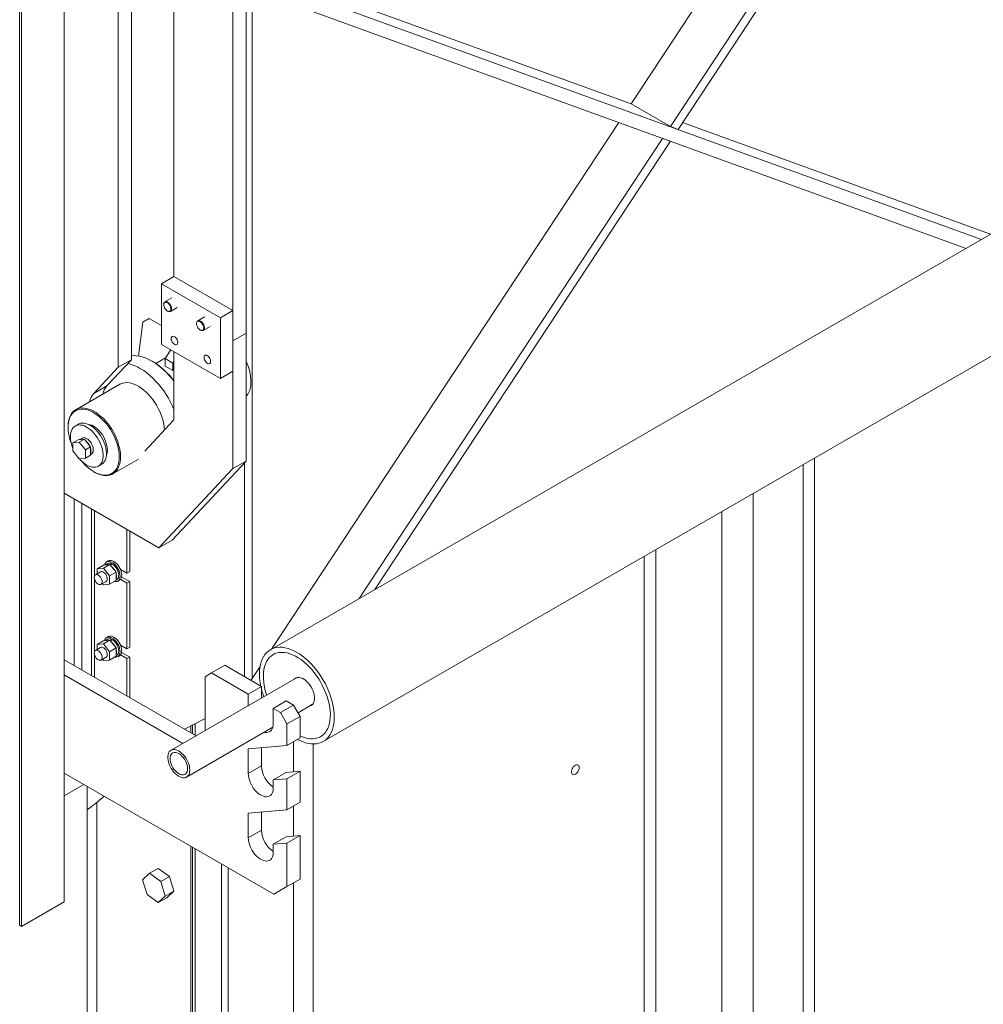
# Model space of a CAD drawing. Header units: millimetres. Extents: x 525 to 29324, y 175 to 20618.
# Tile 443 of 588: x 24625 to 25665, y 10736 to 11799. Entities that reach past the tile are written whole.
import ezdxf

# ---------------------------------------------------------------- set-up
doc = ezdxf.new("R2010")
doc.units = ezdxf.units.MM
doc.linetypes.add('SLD-Continua', pattern=[0])

msp = doc.modelspace()

# ---------------------------------------------------------------- linework, layer by layer
at = {"color": 7, "linetype": 'SLD-Continua', "lineweight": 18, "ltscale": 35}
for p, q in [((24625.2, 10821.2), (24625.2, 13493.2)), ((24627.2, 10820), (24627.2, 13492.1)), ((24673.2, 10846.5), (24673.2, 13465.5)), ((24731.5, 12365.3), (24731.5, 11423.4)), ((24745.7, 12357.1), (24745.7, 11431.6)), ((24855.3, 11451.9), (24855.3, 12350.2)), ((24869.4, 11460.1), (24869.4, 12358.4)), ((24791.6, 12330.6), (24791.6, 11521.3)), ((25284.8, 11707.7), (25698.7, 12335.4)), ((25327.3, 11683.2), (25727.4, 12290.1)), ((25335.7, 11680.1), (25734.1, 12284.4)), ((25284.8, 11707.7), (24871, 11857.7)), ((24876.1, 11837.5), (24876.1, 11087.8)), ((24876.1, 11837.5), (24876.1, 11087.8)), ((25663, 11561.5), (24927.1, 11828.2)), ((25646.2, 11551.8), (24920.4, 11814.9)), ((25327.3, 11683.2), (25284.8, 11707.7)), ((25878.5, 11685.9), (24895.7, 11118.6)), ((24897, 11119.4), (25271.6, 11687.6)), ((25335.7, 11680.1), (25327.3, 11683.2)), ((25672.7, 11567.1), (25340.5, 11687.5)), ((24991.5, 11173.9), (25318.9, 11670.4)), ((25327.3, 11667.4), (25318.9, 11670.4)), ((25008.3, 11183.6), (25327.3, 11667.4)), ((24952.8, 11019.6), (25935.7, 11586.9)), ((24778.2, 11513.5), (24791.6, 11521.3)), ((24855.3, 11484.6), (24791.6, 11521.3)), ((24778.2, 11513.5), (24778.2, 11448.2)), ((24841.8, 11476.8), (24778.2, 11513.5)), ((24789.3, 11498.3), (24781.9, 11494.1)), ((24780.7, 11491.3), (24780.7, 11490.9)), ((24787.9, 11483.7), (24795.3, 11487.9)), ((24784.6, 11484.2), (24784.9, 11484)), ((24824.7, 11477.9), (24817.3, 11473.7)), ((24841.8, 11476.8), (24855.3, 11484.6)), ((24841.8, 11411.5), (24841.8, 11476.8)), ((24855.3, 11419.3), (24855.3, 11484.6)), ((24753.5, 11435.6), (24758.1, 11472)), ((24758.1, 11472), (24765.1, 11476.1)), ((24765.1, 11476.1), (24778.2, 11468.6)), ((24816, 11470.9), (24816, 11470.5)), ((24823.3, 11463.3), (24830.7, 11467.5)), ((24819.9, 11463.8), (24820.3, 11463.6)), ((24855.3, 11451.9), (24869.4, 11460.1)), ((24869.4, 11460.1), (24855.3, 11451.9)), ((24869.4, 11460.1), (24869.4, 11322.2)), ((24778.2, 11448.2), (24841.8, 11411.5)), ((24855.3, 11451.9), (24855.3, 11314.1)), ((24782.1, 11432.9), (24788.2, 11442.4)), ((24791.6, 11366.9), (24791.6, 11440.4)), ((24745.7, 11431.6), (24719.3, 11403.3)), ((24745.7, 11431.6), (24731.5, 11423.4)), ((24768.7, 11429.6), (24768, 11430)), ((24782.5, 11433.6), (24772, 11427.5)), ((24782.1, 11432.9), (24790.6, 11428)), ((24782.1, 11424.7), (24782.1, 11432.9)), ((24782.1, 11424.7), (24790.6, 11419.8)), ((24790.6, 11428), (24791.6, 11429.7)), ((24790.6, 11419.8), (24790.6, 11428)), ((24731.5, 11423.4), (24705.2, 11395.1)), ((24791.6, 11420.4), (24790.6, 11419.8)), ((24841.8, 11411.5), (24855.3, 11419.3)), ((24733.1, 11405.1), (24685.7, 11377.7)), ((24719.3, 11403.3), (24705.2, 11395.1)), ((24688.6, 11362.1), (24685.1, 11360)), ((24760.1, 11333), (24791.6, 11366.9)), ((24677.4, 11359.4), (24677.4, 11358.6)), ((24688.4, 11345.3), (24682.7, 11342)), ((24689.5, 11342.6), (24682.7, 11342)), ((24682.7, 11342), (24682.7, 11333.1)), ((24695.1, 11345.9), (24688.4, 11345.3)), ((24695.1, 11345.9), (24689.5, 11342.6)), ((24696.2, 11334.3), (24689.5, 11342.6)), ((24692.6, 11347), (24690.1, 11345.6)), ((24701.8, 11337.6), (24695.1, 11345.9)), ((24682.7, 11333.1), (24689.5, 11324.7)), ((24701.8, 11337.6), (24696.2, 11334.3)), ((24696.2, 11325.3), (24696.2, 11334.3)), ((24701.8, 11328.6), (24696.2, 11325.3)), ((24701.8, 11328.6), (24701.8, 11337.6)), ((24701.8, 11329.3), (24702.6, 11329.7)), ((24689.5, 11324.7), (24696.2, 11325.3)), ((24710.1, 11316.7), (24713.6, 11318.8)), ((24725.7, 11308.4), (24753.3, 11324.3)), ((24869.4, 11322.2), (24789.6, 11236.7)), ((24869.4, 11322.2), (24855.3, 11314.1)), ((24867.7, 11320.3), (24867.7, 11089.5)), ((25470.5, 10443), (25470.5, 11318.4)), ((25470.5, 10443), (25470.5, 11318.4)), ((25470.5, 10443), (25470.5, 11318.4)), ((25470.5, 10443), (25470.5, 11318.4)), ((25470.5, 10443), (25470.5, 11318.4)), ((25470.5, 10443), (25470.5, 11318.4)), ((25470.5, 10443), (25470.5, 11318.4)), ((25470.5, 10443), (25470.5, 11318.4)), ((25470.5, 10443), (25470.5, 11318.4)), ((25470.5, 10443), (25470.5, 11318.4)), ((25482.8, 10435.9), (25482.8, 11325.5)), ((25482.8, 10435.9), (25482.8, 11325.5)), ((25482.8, 10435.9), (25482.8, 11325.5)), ((25482.8, 10435.9), (25482.8, 11325.5)), ((25482.8, 10435.9), (25482.8, 11325.5)), ((25482.8, 10435.9), (25482.8, 11325.5)), ((25482.8, 10435.9), (25482.8, 11325.5)), ((25482.8, 10435.9), (25482.8, 11325.5)), ((25482.8, 10435.9), (25482.8, 11325.5)), ((25482.8, 10435.9), (25482.8, 11325.5)), ((24705, 11310.8), (24705.7, 11310.4)), ((24855.3, 11314.1), (24775.5, 11228.5)), ((24775.5, 11228.5), (24673.2, 11287.5)), ((25416.7, 10576), (25416.7, 11287.4)), ((25416.7, 10576), (25416.7, 11287.4)), ((25416.7, 10576), (25416.7, 11287.4)), ((25416.7, 10576), (25416.7, 11287.4)), ((25416.7, 10576), (25416.7, 11287.4)), ((25416.7, 10576), (25416.7, 11287.4)), ((25416.7, 10576), (25416.7, 11287.4)), ((25416.7, 10576), (25416.7, 11287.4)), ((25416.7, 10576), (25416.7, 11287.4)), ((25416.7, 10576), (25416.7, 11287.4)), ((24684, 11101.6), (24684, 11281.3)), ((24692.1, 11097), (24692.1, 11276.6)), ((24702.8, 11090.7), (24702.8, 11270.4)), ((24705.8, 11197.5), (24705.8, 11268.7)), ((25382.8, 10576), (25382.8, 11267.8)), ((25382.8, 10576), (25382.8, 11267.8)), ((25382.8, 10576), (25382.8, 11267.8)), ((25382.8, 10576), (25382.8, 11267.8)), ((25382.8, 10576), (25382.8, 11267.8)), ((25382.8, 10576), (25382.8, 11267.8)), ((25382.8, 10576), (25382.8, 11267.8)), ((25382.8, 10576), (25382.8, 11267.8)), ((25382.8, 10576), (25382.8, 11267.8)), ((25382.8, 10576), (25382.8, 11267.8)), ((24740.9, 11201.2), (24740.9, 11248.4)), ((24743.9, 11202.9), (24743.9, 11246.7)), ((24789.6, 11236.7), (24775.5, 11228.5)), ((25311.4, 10534.8), (25311.4, 11226.6)), ((25311.4, 10534.8), (25311.4, 11226.6)), ((25311.4, 10534.8), (25311.4, 11226.6)), ((25311.4, 10534.8), (25311.4, 11226.6)), ((25311.4, 10534.8), (25311.4, 11226.6)), ((25311.4, 10534.8), (25311.4, 11226.6)), ((25311.4, 10534.8), (25311.4, 11226.6)), ((25311.4, 10534.8), (25311.4, 11226.6)), ((25311.4, 10534.8), (25311.4, 11226.6)), ((25311.4, 10534.8), (25311.4, 11226.6)), ((24720, 11211.7), (24717.6, 11210.3)), ((24720.8, 11214.5), (24719, 11213.5)), ((24722.9, 11210.2), (24724.8, 11211.4)), ((24724.8, 11210.9), (24724.8, 11211.4)), ((25299, 10542), (25299, 11219.4)), ((25299, 10542), (25299, 11219.4)), ((25299, 10542), (25299, 11219.4)), ((25299, 10542), (25299, 11219.4)), ((25299, 10542), (25299, 11219.4)), ((25299, 10542), (25299, 11219.4)), ((25299, 10542), (25299, 11219.4)), ((25299, 10542), (25299, 11219.4)), ((25299, 10542), (25299, 11219.4)), ((25299, 10542), (25299, 11219.4)), ((24712.5, 11202.8), (24707, 11199.6)), ((24708.8, 11205.9), (24715.8, 11210)), ((24715.5, 11206.5), (24708.8, 11205.9)), ((24708.8, 11205.9), (24708.8, 11200.6)), ((24715.5, 11206.5), (24722.6, 11210.6)), ((24722.2, 11198.2), (24715.5, 11206.5)), ((24722.6, 11210.6), (24715.8, 11210)), ((24722.2, 11198.2), (24729.3, 11202.2)), ((24729.3, 11202.2), (24722.6, 11210.6)), ((24723.1, 11209.9), (24725.2, 11211.1)), ((24729.3, 11193.3), (24729.3, 11202.2)), ((24733.9, 11205.3), (24740.9, 11201.2)), ((24734.2, 11204.6), (24734.1, 11205.2)), ((24740.9, 11201.2), (24743.9, 11202.9)), ((24705.8, 11115.9), (24705.8, 11196)), ((24713, 11189.2), (24718.5, 11192.4)), ((24714.4, 11190), (24715.5, 11188.6)), ((24722.2, 11189.2), (24722.2, 11198.2)), ((24722.2, 11189.2), (24729.3, 11193.3)), ((24729.3, 11194), (24730, 11194.4)), ((24731, 11192.7), (24732.8, 11193.7)), ((24740.9, 11190.6), (24733.9, 11194.7)), ((24743.9, 11192.3), (24735.1, 11197.4)), ((24740.9, 11190.6), (24743.9, 11192.3)), ((24740.9, 11119.6), (24740.9, 11190.6)), ((24743.9, 11121.3), (24743.9, 11192.3)), ((24715.5, 11188.6), (24722.2, 11189.2)), ((24708.8, 11124.3), (24715.8, 11128.3)), ((24715.5, 11124.9), (24722.6, 11128.9)), ((24722.6, 11128.9), (24715.8, 11128.3)), ((24720, 11130.1), (24717.6, 11128.6)), ((24720.8, 11132.8), (24719, 11131.8)), ((24729.3, 11120.6), (24722.6, 11128.9)), ((24722.9, 11128.6), (24724.8, 11129.7)), ((24723.1, 11128.2), (24725.2, 11129.4)), ((24724.8, 11129.2), (24724.8, 11129.7)), ((24712.5, 11121.1), (24707, 11117.9)), ((24715.5, 11124.9), (24708.8, 11124.3)), ((24708.8, 11124.3), (24708.8, 11118.9)), ((24722.2, 11116.5), (24715.5, 11124.9)), ((24722.2, 11116.5), (24729.3, 11120.6)), ((24722.2, 11107.5), (24722.2, 11116.5)), ((24729.3, 11111.6), (24729.3, 11120.6)), ((24733.9, 11123.6), (24740.9, 11119.6)), ((24734.2, 11122.9), (24734.1, 11123.5)), ((24743.9, 11110.7), (24735.1, 11115.7)), ((24740.9, 11119.6), (24743.9, 11121.3)), ((24673.2, 11107.8), (24815.6, 11025.7)), ((24705.8, 11089), (24705.8, 11114.4)), ((24713, 11107.5), (24718.5, 11110.7)), ((24714.4, 11108.3), (24715.5, 11106.9)), ((24715.5, 11106.9), (24722.2, 11107.5)), ((24722.2, 11107.5), (24729.3, 11111.6)), ((24729.3, 11112.3), (24730, 11112.7)), ((24731, 11111), (24732.8, 11112)), ((24740.9, 11109), (24733.9, 11113)), ((24740.9, 11109), (24743.9, 11110.7)), ((24740.9, 11068.7), (24740.9, 11109)), ((24743.9, 11067), (24743.9, 11110.7)), ((24846.4, 11101.8), (24832.3, 11093.6)), ((24846.4, 11101.8), (24886, 11078.9)), ((24874.6, 11085.5), (24884.5, 11100.4)), ((24673.2, 11091.5), (24801.4, 11017.5)), ((24924.5, 11088.6), (24788.6, 11010.1)), ((24825.2, 11089.5), (24832.3, 11093.6)), ((24825.2, 11031.3), (24825.2, 11089.5)), ((24832.3, 11093.6), (24871.9, 11070.8)), ((24886, 11078.9), (24871.9, 11070.8)), ((24886, 11078.9), (24886, 11066.3)), ((24871.9, 11070.8), (24871.9, 11058.2)), ((24912.9, 11063.4), (24898.8, 11055.2)), ((24912.9, 11063.4), (24920.7, 11058.9)), ((24898.8, 11038.9), (24898.8, 11055.2)), ((24898.8, 11055.2), (24906.5, 11050.8)), ((24920.7, 11058.9), (24906.5, 11050.8)), ((24920.7, 11058.9), (24927.8, 11046.7)), ((24925.5, 11050.6), (24941.2, 11059.7)), ((24825.2, 11044.5), (24803.1, 11032.8)), ((24906.5, 11050.8), (24913.6, 11038.5)), ((24927.8, 11046.7), (24913.6, 11038.5)), ((24927.8, 11046.7), (24927.8, 11023.5)), ((24805.3, 10981.2), (24898.3, 11034.9)), ((24809.8, 11036.4), (24809.8, 11029)), ((24809.8, 11036.4), (24809.8, 11029)), ((24809.8, 11036.4), (24809.8, 11029)), ((24809.8, 11036.4), (24809.8, 11029)), ((24809.8, 11036.4), (24809.8, 11029)), ((24809.8, 11036.4), (24809.8, 11029)), ((24809.8, 11036.4), (24809.8, 11029)), ((24811.8, 11027.8), (24811.8, 11037.5)), ((24811.8, 11027.8), (24811.8, 11037.5)), ((24811.8, 11027.8), (24811.8, 11037.5)), ((24811.8, 11027.8), (24811.8, 11037.5)), ((24811.8, 11027.8), (24811.8, 11037.5)), ((24811.8, 11027.8), (24811.8, 11037.5)), ((24811.8, 11027.8), (24811.8, 11037.5)), ((24814.6, 11026.2), (24814.6, 11038.9)), ((24814.6, 11026.2), (24814.6, 11038.9)), ((24814.6, 11026.2), (24814.6, 11038.9)), ((24814.6, 11026.2), (24814.6, 11038.9)), ((24814.6, 11026.2), (24814.6, 11038.9)), ((24814.6, 11026.2), (24814.6, 11038.9)), ((24814.6, 11026.2), (24814.6, 11038.9)), ((24913.6, 11038.5), (24913.6, 11015.3)), ((24927.8, 11023.5), (24913.6, 11015.3)), ((24913.6, 11015.3), (24871.9, 11011.6)), ((24871.9, 11011.6), (24871.9, 10985)), ((24886, 11012.8), (24886, 10993.2)), ((24920.7, 11019.4), (24920.7, 10986.9)), ((24920.7, 11019.4), (24920.7, 10986.9)), ((24920.7, 11019.4), (24920.7, 10986.9)), ((24941.9, 10123.7), (24941.9, 11016.9)), ((24941.9, 10123.7), (24941.9, 11016.9)), ((24941.9, 10123.7), (24941.9, 11016.9)), ((24941.9, 10123.7), (24941.9, 11016.9)), ((24941.9, 10123.7), (24941.9, 11016.9)), ((24941.9, 10123.7), (24941.9, 11016.9)), ((24941.9, 10123.7), (24941.9, 11016.9)), ((24941.9, 10123.7), (24941.9, 11016.9)), ((24941.9, 10123.7), (24941.9, 11016.9)), ((24941.9, 10123.7), (24941.9, 11016.9)), ((24886, 10993.2), (24871.9, 10985)), ((24899.5, 10854.8), (24673.2, 10985.4)), ((24912.9, 10986.2), (24898.8, 10978.1)), ((24898.8, 10978.1), (24913.6, 10979.4)), ((24898.8, 10969.5), (24898.8, 10978.1)), ((24912.9, 10986.2), (24927.8, 10987.5)), ((24927.8, 10987.5), (24913.6, 10979.4)), ((24913.6, 10979.4), (24913.6, 10945.9)), ((24927.8, 10987.5), (24927.8, 10954.1)), ((24673.2, 10960.8), (24694.5, 10973.1)), ((24673.2, 10960.8), (24694.5, 10973.1)), ((24673.2, 10960.8), (24694.5, 10973.1)), ((24697.9, 9982.9), (24697.9, 10971.1)), ((24697.9, 9982.9), (24697.9, 10971.1)), ((24697.9, 9982.9), (24697.9, 10971.1)), ((24697.9, 9982.9), (24697.9, 10971.1)), ((24697.9, 9982.9), (24697.9, 10971.1)), ((24697.9, 9982.9), (24697.9, 10971.1)), ((24697.9, 9982.9), (24697.9, 10971.1)), ((24708.4, 10953.9), (24716.2, 10960.5)), ((24708.4, 10953.9), (24716.2, 10960.5)), ((24708.4, 10953.9), (24716.2, 10960.5)), ((24708.4, 10953.9), (24716.2, 10960.5)), ((24708.4, 10953.9), (24716.2, 10960.5)), ((24708.4, 10953.9), (24716.2, 10960.5)), ((24708.4, 10953.9), (24716.2, 10960.5)), ((24708.4, 10176.8), (24708.4, 10953.9)), ((24708.4, 10176.8), (24708.4, 10953.9)), ((24708.4, 10176.8), (24708.4, 10953.9)), ((24708.4, 10176.8), (24708.4, 10953.9)), ((24708.4, 10176.8), (24708.4, 10953.9)), ((24708.4, 10176.8), (24708.4, 10953.9)), ((24708.4, 10176.8), (24708.4, 10953.9)), ((24913.6, 10945.9), (24871.9, 10942.2)), ((24927.8, 10954.1), (24913.6, 10945.9)), ((24920.7, 10950), (24920.7, 10917.5)), ((24920.7, 10950), (24920.7, 10917.5)), ((24920.7, 10950), (24920.7, 10917.5)), ((24871.9, 10942.2), (24871.9, 10915.6)), ((24886, 10943.4), (24886, 10923.8)), ((24886, 10923.8), (24871.9, 10915.6)), ((24912.9, 10916.8), (24898.8, 10908.6)), ((24912.9, 10916.8), (24927.8, 10918.1)), ((24927.8, 10918.1), (24913.6, 10910)), ((24927.8, 10918.1), (24927.8, 10871.1)), ((24809.8, 10906.5), (24809.8, 10054.7)), ((24809.8, 10906.5), (24809.8, 10054.7)), ((24809.8, 10906.5), (24809.8, 10054.7)), ((24809.8, 10906.5), (24809.8, 10054.7)), ((24809.8, 10906.5), (24809.8, 10054.7)), ((24809.8, 10906.5), (24809.8, 10054.7)), ((24809.8, 10906.5), (24809.8, 10054.7)), ((24811.8, 10051.8), (24811.8, 10905.3)), ((24811.8, 10051.8), (24811.8, 10905.3)), ((24811.8, 10051.8), (24811.8, 10905.3)), ((24811.8, 10051.8), (24811.8, 10905.3)), ((24811.8, 10051.8), (24811.8, 10905.3)), ((24811.8, 10051.8), (24811.8, 10905.3)), ((24811.8, 10051.8), (24811.8, 10905.3)), ((24814.6, 10050.2), (24814.6, 10903.7)), ((24814.6, 10050.2), (24814.6, 10903.7)), ((24814.6, 10050.2), (24814.6, 10903.7)), ((24814.6, 10050.2), (24814.6, 10903.7)), ((24814.6, 10050.2), (24814.6, 10903.7)), ((24814.6, 10050.2), (24814.6, 10903.7)), ((24814.6, 10050.2), (24814.6, 10903.7)), ((24898.8, 10908.6), (24913.6, 10910)), ((24898.8, 10900.1), (24898.8, 10908.6)), ((24913.6, 10910), (24913.6, 10862.9)), ((24774.6, 10882.6), (24765.4, 10877.3)), ((24774.6, 10882.6), (24765.4, 10877.3)), ((24774.6, 10882.6), (24765.4, 10877.3)), ((24786.7, 10873.7), (24774.6, 10882.6)), ((24786.7, 10873.7), (24774.6, 10882.6)), ((24786.7, 10873.7), (24774.6, 10882.6)), ((24842.9, 10887.4), (24842.9, 10099.2)), ((24842.9, 10887.4), (24842.9, 10099.2)), ((24842.9, 10887.4), (24842.9, 10099.2)), ((24850, 10883.3), (24850, 10095.1)), ((24850, 10883.3), (24850, 10095.1)), ((24850, 10883.3), (24850, 10095.1)), ((24765.4, 10877.3), (24757.9, 10870.3)), ((24765.4, 10877.3), (24757.9, 10870.3)), ((24765.4, 10877.3), (24757.9, 10870.3)), ((24777.5, 10868.4), (24765.4, 10877.3)), ((24777.5, 10868.4), (24765.4, 10877.3)), ((24777.5, 10868.4), (24765.4, 10877.3)), ((24786.7, 10873.7), (24777.5, 10868.4)), ((24786.7, 10873.7), (24777.5, 10868.4)), ((24786.7, 10873.7), (24777.5, 10868.4)), ((24791.4, 10857.9), (24786.7, 10873.7)), ((24791.4, 10857.9), (24786.7, 10873.7)), ((24791.4, 10857.9), (24786.7, 10873.7)), ((24927.8, 10871.1), (24913.6, 10862.9)), ((24927.8, 10871.1), (24913.6, 10862.9)), ((24757.9, 10870.3), (24762.6, 10854.6)), ((24757.9, 10870.3), (24762.6, 10854.6)), ((24757.9, 10870.3), (24762.6, 10854.6)), ((24782.2, 10852.6), (24777.5, 10868.4)), ((24782.2, 10852.6), (24777.5, 10868.4)), ((24782.2, 10852.6), (24777.5, 10868.4)), ((24913.6, 10862.9), (24899.5, 10854.8)), ((24913.6, 10862.9), (24899.5, 10854.8)), ((24920.7, 10867), (24920.7, 10135.9)), ((24920.7, 10867), (24920.7, 10135.9)), ((24920.7, 10867), (24920.7, 10135.9)), ((24762.6, 10854.6), (24774.7, 10845.7)), ((24762.6, 10854.6), (24774.7, 10845.7)), ((24762.6, 10854.6), (24774.7, 10845.7)), ((24774.7, 10845.7), (24782.2, 10852.6)), ((24774.7, 10845.7), (24782.2, 10852.6)), ((24774.7, 10845.7), (24782.2, 10852.6)), ((24783.9, 10851), (24774.7, 10845.7)), ((24783.9, 10851), (24774.7, 10845.7)), ((24783.9, 10851), (24774.7, 10845.7)), ((24791.4, 10857.9), (24782.2, 10852.6)), ((24791.4, 10857.9), (24782.2, 10852.6)), ((24791.4, 10857.9), (24782.2, 10852.6)), ((24783.9, 10851), (24791.4, 10857.9)), ((24783.9, 10851), (24791.4, 10857.9)), ((24783.9, 10851), (24791.4, 10857.9)), ((24627.2, 10820), (24673.2, 10846.5)), ((24625.2, 10821.2), (24627.2, 10820))]:
    msp.add_line(p, q, dxfattribs=at)
at = {"color": 7, "linetype": 'SLD-Continua', "lineweight": 18, "ltscale": 35, "flags": 128}
for points in [[(24780.7, 11491.3), (24780.7, 11491.4), (24780.8, 11492.6), (24781.3, 11493.5), (24781.9, 11494.1), (24782.7, 11494.3), (24783.7, 11494.3), (24784.8, 11493.9), (24785.8, 11493.1), (24786.8, 11492.1), (24787.7, 11490.9), (24788.4, 11489.6), (24788.9, 11488.2), (24789.1, 11486.9), (24789.1, 11485.7), (24788.8, 11484.7), (24788.3, 11483.9), (24787.5, 11483.5), (24786.6, 11483.4), (24786.6, 11483.4)], [(24786.1, 11483.6), (24787, 11483.8), (24787.7, 11484.2), (24788.2, 11484.9), (24788.4, 11485.9), (24788.4, 11487.1), (24788.1, 11488.4), (24787.6, 11489.7), (24786.9, 11491), (24786, 11492), (24785, 11492.9), (24784, 11493.4), (24783, 11493.7), (24782.1, 11493.6), (24781.4, 11493.1), (24780.9, 11492.4), (24780.7, 11491.4), (24780.7, 11490.2), (24781, 11488.9), (24781.5, 11487.6), (24782.3, 11486.4), (24783.2, 11485.3), (24784.1, 11484.4), (24785.2, 11483.9), (24786.1, 11483.6)], [(24786.6, 11483.4), (24785.6, 11483.6), (24784.9, 11484)], [(24816, 11470.9), (24816, 11471), (24816.2, 11472.2), (24816.6, 11473), (24817.3, 11473.6), (24818.1, 11473.9), (24819.1, 11473.9), (24820.1, 11473.4), (24821.2, 11472.7), (24822.2, 11471.7), (24823.1, 11470.5), (24823.8, 11469.2), (24824.3, 11467.8), (24824.5, 11466.5), (24824.5, 11465.3), (24824.2, 11464.3), (24823.6, 11463.5), (24822.9, 11463.1), (24822, 11463), (24822, 11463)], [(24821.5, 11463.2), (24822.4, 11463.3), (24823.1, 11463.8), (24823.5, 11464.5), (24823.8, 11465.5), (24823.8, 11466.7), (24823.5, 11468), (24823, 11469.3), (24822.2, 11470.5), (24821.3, 11471.6), (24820.4, 11472.5), (24819.3, 11473), (24818.4, 11473.3), (24817.5, 11473.2), (24816.8, 11472.7), (24816.3, 11472), (24816.1, 11471), (24816.1, 11469.8), (24816.4, 11468.5), (24816.9, 11467.2), (24817.6, 11466), (24818.5, 11464.9), (24819.5, 11464), (24820.5, 11463.5), (24821.5, 11463.2)], [(24788.7, 11454.4), (24788.8, 11455.4), (24789.2, 11456.2), (24789.8, 11456.8), (24790.7, 11457), (24791.6, 11456.8), (24792.6, 11456.3), (24793.5, 11455.5), (24794.4, 11454.5), (24795.1, 11453.3), (24795.6, 11452), (24795.9, 11450.8), (24795.9, 11449.7), (24795.6, 11448.7), (24795.1, 11448.1), (24794.4, 11447.7), (24793.5, 11447.7), (24792.6, 11448), (24791.6, 11448.6), (24790.7, 11449.6), (24789.8, 11450.7), (24789.2, 11451.9), (24788.8, 11453.2), (24788.7, 11454.4)], [(24822, 11463), (24821, 11463.2), (24820.3, 11463.6)], [(24791.6, 11408.4), (24789.6, 11411), (24786.6, 11414.5), (24783.5, 11417.8), (24780.3, 11420.8), (24777.1, 11423.7), (24773.8, 11426.2), (24770.5, 11428.5), (24767.1, 11430.5), (24763.8, 11432.2), (24760.5, 11433.6), (24757.2, 11434.7), (24754, 11435.5), (24750.8, 11435.9), (24747.8, 11436), (24745.7, 11435.9)], [(24824.1, 11434), (24824.2, 11435), (24824.6, 11435.8), (24825.2, 11436.4), (24826, 11436.5), (24826.9, 11436.4), (24827.9, 11435.9), (24828.9, 11435.1), (24829.7, 11434.1), (24830.5, 11432.9), (24831, 11431.6), (24831.2, 11430.4), (24831.2, 11429.3), (24831, 11428.3), (24830.5, 11427.7), (24829.7, 11427.3), (24828.9, 11427.3), (24827.9, 11427.6), (24826.9, 11428.2), (24826, 11429.2), (24825.2, 11430.3), (24824.6, 11431.5), (24824.2, 11432.8), (24824.1, 11434)], [(24742, 11427.6), (24742.4, 11427.5), (24745.6, 11426.6), (24748.9, 11425.3), (24752.3, 11423.8), (24755.6, 11421.9), (24759, 11419.8), (24762.3, 11417.4), (24765.5, 11414.7), (24768.7, 11411.7), (24771.9, 11408.6), (24774.9, 11405.2), (24777.8, 11401.6), (24780.6, 11397.9), (24783.3, 11394), (24785.7, 11390), (24788, 11385.8), (24790.1, 11381.6), (24791.6, 11378.3)], [(24869.4, 11430.1), (24870.7, 11427.1), (24872, 11423.6), (24873, 11420.2), (24873.8, 11416.8), (24874.3, 11413.5), (24874.7, 11410.3), (24874.7, 11407.2), (24874.5, 11404.3), (24874.1, 11401.5), (24873.4, 11398.9), (24872.5, 11396.6), (24871.4, 11394.5), (24870, 11392.6), (24869.4, 11392)], [(24733.1, 11405.1), (24734.3, 11405.7), (24736.4, 11406.4), (24738.6, 11406.8), (24740.9, 11406.9), (24743.4, 11406.7), (24745.9, 11406.2), (24748.5, 11405.3), (24751.1, 11404.2), (24753.8, 11402.7), (24756.4, 11401), (24759, 11398.9), (24761.6, 11396.7), (24764.1, 11394.2), (24766.5, 11391.5), (24768.7, 11388.6), (24770.9, 11385.6), (24772.9, 11382.4), (24774.7, 11379.1), (24776.3, 11375.7), (24777.7, 11372.3), (24778.9, 11368.9), (24779.9, 11365.5), (24780.6, 11362.1), (24781.1, 11358.8), (24781.3, 11355.8)], [(24677.4, 11359.4), (24677.5, 11360.9), (24677.7, 11363.8), (24678.2, 11366.5), (24679, 11369.1), (24679.9, 11371.3), (24681.1, 11373.4), (24682.5, 11375.2), (24684.2, 11376.7), (24686, 11377.9), (24687.9, 11378.7), (24690.1, 11379.3), (24692.4, 11379.6), (24694.7, 11379.5), (24697.2, 11379.1), (24699.8, 11378.4), (24702.4, 11377.4), (24705.1, 11376.1), (24707.7, 11374.5), (24710.3, 11372.6), (24712.9, 11370.5), (24715.5, 11368.1), (24717.9, 11365.5), (24720.2, 11362.7), (24722.5, 11359.8), (24724.5, 11356.6), (24726.4, 11353.4), (24728.1, 11350.1), (24729.6, 11346.7), (24731, 11343.3), (24732, 11339.9), (24732.9, 11336.5), (24733.5, 11333.1), (24733.9, 11329.9), (24734, 11326.8)], [(24732.6, 11326.8), (24732.5, 11329.9), (24732.1, 11333.1), (24731.5, 11336.4), (24730.6, 11339.7), (24729.5, 11343.1), (24728.2, 11346.5), (24726.7, 11349.8), (24725, 11353.1), (24723.1, 11356.3), (24721, 11359.4), (24718.8, 11362.3), (24716.5, 11365), (24714, 11367.6), (24711.5, 11369.9), (24708.9, 11371.9), (24706.3, 11373.7), (24703.7, 11375.2), (24701.1, 11376.5), (24698.5, 11377.4), (24696, 11378), (24693.6, 11378.3), (24691.2, 11378.2), (24689, 11377.8), (24687, 11377.2), (24685.1, 11376.2), (24683.3, 11374.9), (24681.8, 11373.3), (24680.5, 11371.4), (24679.4, 11369.3), (24678.6, 11366.9), (24677.9, 11364.3), (24677.6, 11361.5), (24677.4, 11358.6), (24677.6, 11355.5), (24677.9, 11352.3), (24678.6, 11349), (24679.4, 11345.6), (24680.5, 11342.2), (24681, 11340.8)], [(24679.9, 11348.6), (24680, 11350.9), (24680.4, 11353.1), (24681, 11355.1), (24681.9, 11356.8), (24682.9, 11358.3), (24684.2, 11359.4), (24685.7, 11360.3), (24687.3, 11360.9), (24689.1, 11361.2), (24691, 11361.1), (24692.9, 11360.8), (24695, 11360.1), (24697.1, 11359.1), (24699.2, 11357.8), (24701.2, 11356.3), (24703.3, 11354.5), (24705.2, 11352.4), (24707, 11350.2), (24708.7, 11347.8), (24710.3, 11345.3), (24711.6, 11342.7), (24712.8, 11340), (24713.8, 11337.3), (24714.5, 11334.6), (24715, 11332), (24715.2, 11329.4), (24715.2, 11327), (24715, 11324.7), (24714.5, 11322.7), (24713.8, 11320.8), (24712.8, 11319.2), (24711.6, 11317.9), (24710.3, 11316.8), (24708.7, 11316.1), (24707, 11315.7), (24705.2, 11315.6), (24703.3, 11315.8), (24701.2, 11316.3), (24699.2, 11317.1), (24697.1, 11318.3), (24695, 11319.7), (24692.9, 11321.4), (24691, 11323.3), (24689.6, 11324.7)], [(24688.6, 11362.1), (24689.2, 11362.4), (24690.8, 11363), (24692.6, 11363.2), (24694.5, 11363.2), (24696.5, 11362.8), (24698.5, 11362.1), (24700.6, 11361.1), (24702.7, 11359.9), (24704.8, 11358.3), (24706.8, 11356.5), (24708.7, 11354.5), (24710.6, 11352.2), (24712.3, 11349.8), (24713.8, 11347.3), (24715.2, 11344.7), (24716.4, 11342), (24717.3, 11339.3), (24718, 11336.6), (24718.5, 11334), (24718.8, 11331.4), (24718.8, 11329), (24718.5, 11326.8), (24718, 11324.7), (24717.3, 11322.9), (24716.4, 11321.3), (24715.2, 11319.9), (24713.8, 11318.9), (24713.6, 11318.8)], [(24699.3, 11361.8), (24699.3, 11361.8), (24701.2, 11361.5), (24703.1, 11360.8), (24705, 11359.8), (24707, 11358.6), (24708.9, 11357), (24710.7, 11355.2), (24712.4, 11353.2), (24714.1, 11351.1), (24715.5, 11348.7), (24716.8, 11346.3), (24717.9, 11343.8), (24718.7, 11341.3), (24719.4, 11338.8), (24719.7, 11336.4), (24719.9, 11334.1)], [(24702.6, 11329.7), (24703.2, 11330.2), (24703.9, 11331), (24704.4, 11332.2), (24704.6, 11333.6), (24704.6, 11335.1), (24704.4, 11336.7), (24703.9, 11338.5), (24703.2, 11340.2), (24702.3, 11341.8), (24701.2, 11343.3), (24700, 11344.7), (24698.7, 11345.8), (24697.4, 11346.7), (24696, 11347.2), (24694.8, 11347.5), (24693.6, 11347.4), (24692.6, 11347)], [(24691.4, 11322.8), (24693.6, 11320.3), (24696, 11317.8), (24698.5, 11315.5), (24701.1, 11313.4), (24703.7, 11311.6), (24706.3, 11310.1), (24708.9, 11308.9), (24711.5, 11308), (24714, 11307.4), (24716.5, 11307.1), (24718.8, 11307.1), (24721, 11307.5), (24723.1, 11308.2), (24725, 11309.2), (24726.7, 11310.5), (24728.2, 11312.1), (24729.5, 11313.9), (24730.6, 11316.1), (24731.5, 11318.4), (24732.1, 11321), (24732.5, 11323.8), (24732.6, 11326.8)], [(24734, 11326.8), (24733.9, 11323.8), (24733.5, 11320.9), (24732.9, 11318.3), (24732, 11315.9), (24731, 11313.8), (24729.6, 11311.8), (24728.1, 11310.2), (24726.4, 11308.9), (24724.5, 11307.8), (24722.5, 11307.1), (24720.2, 11306.7), (24717.9, 11306.6), (24715.5, 11306.8), (24712.9, 11307.3), (24710.3, 11308.2), (24707.7, 11309.3), (24705.7, 11310.4)], [(24725, 11212.9), (24723.6, 11213.6), (24722.1, 11214), (24720.8, 11214), (24719.6, 11213.7), (24718.5, 11213.1), (24717.7, 11212.2), (24717.1, 11211), (24716.8, 11210.1)], [(24727.5, 11192.3), (24727.9, 11192.2), (24729.3, 11192.1), (24730.5, 11192.4), (24731.5, 11193), (24732.4, 11193.9), (24733, 11195.1), (24733.4, 11196.5), (24733.5, 11198.2), (24733.4, 11199.9), (24733, 11201.8), (24732.4, 11203.7), (24731.5, 11205.6), (24730.5, 11207.4), (24729.3, 11209.1), (24727.9, 11210.6), (24726.5, 11211.9), (24725, 11212.9)], [(24732.8, 11193.7), (24733.3, 11194), (24734.2, 11194.9), (24734.8, 11196.1), (24735.2, 11197.6), (24735.3, 11199.2), (24735.2, 11201), (24734.8, 11202.8), (24734.2, 11204.7), (24733.3, 11206.6), (24732.3, 11208.5), (24731, 11210.1), (24729.7, 11211.6), (24728.3, 11212.9), (24726.8, 11213.9)], [(24718.5, 11192.4), (24719.1, 11192.9), (24719.5, 11193.7), (24719.7, 11194.8), (24719.7, 11196.1), (24719.3, 11197.4), (24718.8, 11198.8), (24718, 11200.1), (24717.1, 11201.2), (24716, 11202.1), (24715, 11202.7), (24713.9, 11203), (24713, 11203), (24712.5, 11202.8)], [(24730, 11194.4), (24730.3, 11194.6), (24731.1, 11195.4), (24731.7, 11196.5), (24732, 11197.8), (24732.1, 11199.3), (24731.9, 11200.9), (24731.5, 11202.6), (24730.9, 11204.3), (24730, 11206), (24729, 11207.5), (24727.8, 11209), (24726.6, 11210.2), (24725.2, 11211.1)], [(24710, 11189.5), (24711, 11189), (24712, 11188.9), (24712.9, 11189.1), (24713.6, 11189.7), (24714, 11190.5), (24714.2, 11191.6), (24714.1, 11192.9), (24713.8, 11194.2), (24713.2, 11195.6), (24712.5, 11196.9), (24711.5, 11198), (24710.5, 11198.9), (24709.4, 11199.5), (24708.4, 11199.8), (24707.5, 11199.8), (24706.7, 11199.4), (24706.1, 11198.7), (24705.8, 11197.7), (24705.7, 11196.5), (24705.9, 11195.2), (24706.4, 11193.8), (24707.1, 11192.5), (24707.9, 11191.3), (24708.9, 11190.2), (24710, 11189.5)], [(24725, 11131.2), (24723.6, 11131.9), (24722.1, 11132.3), (24720.8, 11132.3), (24719.6, 11132.1), (24718.5, 11131.5), (24717.7, 11130.5), (24717.1, 11129.4), (24716.8, 11128.4)], [(24727.5, 11110.6), (24727.9, 11110.5), (24729.3, 11110.5), (24730.5, 11110.8), (24731.5, 11111.4), (24732.4, 11112.3), (24733, 11113.5), (24733.4, 11114.9), (24733.5, 11116.5), (24733.4, 11118.3), (24733, 11120.2), (24732.4, 11122.1), (24731.5, 11124), (24730.5, 11125.8), (24729.3, 11127.4), (24727.9, 11128.9), (24726.5, 11130.2), (24725, 11131.2)], [(24730, 11112.7), (24730.3, 11112.9), (24731.1, 11113.7), (24731.7, 11114.8), (24732, 11116.1), (24732.1, 11117.6), (24731.9, 11119.2), (24731.5, 11120.9), (24730.9, 11122.6), (24730, 11124.3), (24729, 11125.9), (24727.8, 11127.3), (24726.6, 11128.5), (24725.2, 11129.4)], [(24732.8, 11112), (24733.3, 11112.4), (24734.2, 11113.3), (24734.8, 11114.5), (24735.2, 11115.9), (24735.3, 11117.5), (24735.2, 11119.3), (24734.8, 11121.2), (24734.2, 11123.1), (24733.3, 11125), (24732.3, 11126.8), (24731, 11128.5), (24729.7, 11130), (24728.3, 11131.2), (24726.8, 11132.2)], [(24710, 11107.8), (24711, 11107.4), (24712, 11107.2), (24712.9, 11107.5), (24713.6, 11108), (24714, 11108.9), (24714.2, 11110), (24714.1, 11111.2), (24713.8, 11112.6), (24713.2, 11113.9), (24712.5, 11115.2), (24711.5, 11116.4), (24710.5, 11117.3), (24709.4, 11117.9), (24708.4, 11118.2), (24707.5, 11118.1), (24706.7, 11117.7), (24706.1, 11117), (24705.8, 11116), (24705.7, 11114.8), (24705.9, 11113.5), (24706.4, 11112.2), (24707.1, 11110.8), (24707.9, 11109.6), (24708.9, 11108.6), (24710, 11107.8)], [(24718.5, 11110.7), (24719.1, 11111.2), (24719.5, 11112.1), (24719.7, 11113.1), (24719.7, 11114.4), (24719.3, 11115.8), (24718.8, 11117.1), (24718, 11118.4), (24717.1, 11119.6), (24716, 11120.5), (24715, 11121.1), (24713.9, 11121.4), (24713, 11121.3), (24712.5, 11121.1)], [(24885.2, 11079.4), (24884.9, 11080.9), (24884.3, 11084.9), (24883.9, 11088.7), (24883.8, 11092.4), (24883.9, 11096), (24884.3, 11099.5), (24884.9, 11102.7), (24885.8, 11105.7), (24886.9, 11108.5), (24888.2, 11111.1), (24889.8, 11113.4), (24891.5, 11115.4), (24893.5, 11117.2), (24895.6, 11118.6), (24898, 11119.8), (24900.5, 11120.6), (24903.1, 11121.1), (24905.9, 11121.3), (24908.8, 11121.2), (24911.7, 11120.7), (24914.8, 11119.9), (24917.9, 11118.9), (24921.1, 11117.5), (24924.2, 11115.8), (24927.4, 11113.8), (24930.5, 11111.6), (24933.7, 11109.1), (24936.7, 11106.3), (24939.7, 11103.3), (24942.6, 11100.1), (24945.3, 11096.7), (24948, 11093.2), (24950.5, 11089.5), (24952.8, 11085.6), (24955, 11081.7), (24956.9, 11077.7), (24958.7, 11073.6), (24960.2, 11069.5), (24961.6, 11065.4), (24962.7, 11061.4), (24963.5, 11057.3), (24964.1, 11053.4), (24964.5, 11049.5), (24964.6, 11045.8), (24964.5, 11042.2), (24964.1, 11038.8), (24963.5, 11035.5), (24962.7, 11032.5), (24961.6, 11029.7), (24960.2, 11027.2), (24958.7, 11024.8), (24956.9, 11022.8), (24955, 11021.1), (24952.8, 11019.6), (24950.5, 11018.5), (24948, 11017.7), (24945.3, 11017.1), (24942.6, 11016.9), (24939.7, 11017.1), (24936.7, 11017.5), (24933.7, 11018.3), (24930.5, 11019.4), (24927.4, 11020.8), (24925.1, 11021.9)], [(24891.7, 11069.6), (24890.9, 11072.2), (24889.8, 11076.1), (24889, 11079.9), (24888.5, 11083.7), (24888.1, 11087.3), (24888.1, 11090.9), (24888.3, 11094.2), (24888.7, 11097.4), (24889.4, 11100.4), (24890.3, 11103.2), (24891.5, 11105.8), (24892.9, 11108.1), (24894.5, 11110.1), (24896.4, 11111.8), (24898.4, 11113.2), (24900.6, 11114.4), (24903, 11115.2), (24905.5, 11115.6), (24908.1, 11115.8), (24910.9, 11115.6), (24913.8, 11115.1), (24916.7, 11114.3), (24919.7, 11113.2), (24922.7, 11111.7), (24925.7, 11110), (24928.8, 11107.9), (24931.7, 11105.6), (24934.7, 11103.1), (24937.5, 11100.3), (24940.3, 11097.2), (24943, 11094), (24945.5, 11090.6), (24947.8, 11087.1), (24950.1, 11083.4), (24952.1, 11079.7), (24953.9, 11075.8), (24955.5, 11071.9), (24956.9, 11068), (24958.1, 11064.1), (24959, 11060.3), (24959.7, 11056.4), (24960.2, 11052.7), (24960.4, 11049.1), (24960.3, 11045.7), (24960, 11042.4), (24959.4, 11039.3), (24958.6, 11036.4), (24957.6, 11033.7), (24956.3, 11031.3), (24954.7, 11029.1), (24953, 11027.3), (24951.1, 11025.7), (24949, 11024.4), (24946.7, 11023.4), (24944.2, 11022.8), (24941.6, 11022.5), (24938.9, 11022.5), (24936.1, 11022.8), (24933.2, 11023.5), (24930.3, 11024.5), (24927.8, 11025.5)], [(24938.1, 11057.8), (24938.3, 11057.9), (24939.6, 11058.4), (24940.8, 11059.2), (24941.8, 11060.4), (24942.5, 11061.8), (24943, 11063.4), (24943.3, 11065.3), (24943.3, 11067.3), (24943, 11069.4), (24942.5, 11071.7), (24941.8, 11073.9), (24940.8, 11076.2), (24939.6, 11078.4), (24938.3, 11080.5), (24936.8, 11082.4), (24935.2, 11084.1), (24933.5, 11085.6), (24931.7, 11086.8), (24930, 11087.8), (24928.3, 11088.4), (24926.6, 11088.7), (24925, 11088.7), (24923.6, 11088.3), (24922.3, 11087.6), (24921.4, 11086.7)], [(24898.8, 11038.9), (24898.7, 11036.9), (24898.3, 11035), (24897.7, 11033.3), (24896.8, 11031.9), (24895.8, 11030.8), (24894.5, 11030), (24893.1, 11029.5), (24891.5, 11029.3), (24889.8, 11029.4), (24889.1, 11029.6)], [(24808.8, 10988.8), (24808.6, 10986.9), (24808.3, 10985.2), (24807.6, 10983.7), (24806.8, 10982.5), (24805.7, 10981.5), (24804.5, 10980.8), (24803.1, 10980.5), (24801.6, 10980.4), (24799.9, 10980.7), (24798.2, 10981.4), (24796.5, 10982.3), (24794.8, 10983.5), (24793.1, 10985), (24791.5, 10986.6), (24790.1, 10988.5), (24788.7, 10990.6), (24787.6, 10992.7), (24786.6, 10994.9), (24785.9, 10997.2), (24785.4, 10999.3), (24785.2, 11001.5), (24785.2, 11003.5), (24785.4, 11005.3), (24785.9, 11006.9), (24786.6, 11008.3), (24787.6, 11009.4), (24788.7, 11010.2), (24790.1, 11010.7), (24791.5, 11010.9), (24793.1, 11010.8), (24794.8, 11010.3), (24796.5, 11009.5), (24798.2, 11008.5), (24799.9, 11007.1), (24801.6, 11005.5), (24803.1, 11003.8), (24804.5, 11001.8), (24805.7, 10999.7), (24806.8, 10997.5), (24807.6, 10995.3), (24808.3, 10993.1), (24808.6, 10990.9), (24808.8, 10988.8)], [(24806.4, 10990.2), (24806.2, 10988.5), (24805.9, 10987), (24805.2, 10985.7), (24804.4, 10984.7), (24803.3, 10984), (24802.1, 10983.6), (24800.7, 10983.5), (24799.3, 10983.8), (24797.7, 10984.4), (24796.2, 10985.3), (24794.6, 10986.4), (24793.2, 10987.9), (24791.8, 10989.5), (24790.6, 10991.3), (24789.5, 10993.3), (24788.7, 10995.3), (24788, 10997.3), (24787.7, 10999.2), (24787.5, 11001.1), (24787.7, 11002.8), (24788, 11004.3), (24788.7, 11005.6), (24789.5, 11006.6), (24790.6, 11007.3), (24791.8, 11007.7), (24793.2, 11007.8), (24794.6, 11007.5), (24796.2, 11007), (24797.7, 11006.1), (24799.3, 11004.9), (24800.7, 11003.4), (24802.1, 11001.8), (24803.3, 11000), (24804.4, 10998.1), (24805.2, 10996.1), (24805.9, 10994.1), (24806.2, 10992.1), (24806.4, 10990.2)], [(25229, 10991.5), (25228.9, 10992.7), (25228.5, 10993.6), (25227.8, 10994.2), (25227, 10994.5), (25226.1, 10994.5), (25225, 10994.1), (25223.9, 10993.4), (25222.9, 10992.5), (25222, 10991.3), (25221.3, 10990), (25220.8, 10988.6), (25220.5, 10987.3), (25220.5, 10986), (25220.8, 10985), (25221.3, 10984.2), (25222, 10983.8), (25222.9, 10983.6), (25223.9, 10983.8), (25225, 10984.4), (25226.1, 10985.2), (25227, 10986.3), (25227.8, 10987.5), (25228.5, 10988.9), (25228.9, 10990.2), (25229, 10991.5)], [(25229, 10991.5), (25228.9, 10992.7), (25228.5, 10993.6), (25227.8, 10994.2), (25227, 10994.5), (25226.1, 10994.5), (25225, 10994.1), (25223.9, 10993.4), (25222.9, 10992.5), (25222, 10991.3), (25221.3, 10990), (25220.8, 10988.6), (25220.5, 10987.3), (25220.5, 10986), (25220.8, 10985), (25221.3, 10984.2), (25222, 10983.8), (25222.9, 10983.6), (25223.9, 10983.8), (25225, 10984.4), (25226.1, 10985.2), (25227, 10986.3), (25227.8, 10987.5), (25228.5, 10988.9), (25228.9, 10990.2), (25229, 10991.5)], [(25229, 10991.5), (25228.9, 10992.7), (25228.5, 10993.6), (25227.8, 10994.2), (25227, 10994.5), (25226.1, 10994.5), (25225, 10994.1), (25223.9, 10993.4), (25222.9, 10992.5), (25222, 10991.3), (25221.3, 10990), (25220.8, 10988.6), (25220.5, 10987.3), (25220.5, 10986), (25220.8, 10985), (25221.3, 10984.2), (25222, 10983.8), (25222.9, 10983.6), (25223.9, 10983.8), (25225, 10984.4), (25226.1, 10985.2), (25227, 10986.3), (25227.8, 10987.5), (25228.5, 10988.9), (25228.9, 10990.2), (25229, 10991.5)], [(25229, 10991.5), (25228.9, 10992.7), (25228.5, 10993.6), (25227.8, 10994.2), (25227, 10994.5), (25226.1, 10994.5), (25225, 10994.1), (25223.9, 10993.4), (25222.9, 10992.5), (25222, 10991.3), (25221.3, 10990), (25220.8, 10988.6), (25220.5, 10987.3), (25220.5, 10986), (25220.8, 10985), (25221.3, 10984.2), (25222, 10983.8), (25222.9, 10983.6), (25223.9, 10983.8), (25225, 10984.4), (25226.1, 10985.2), (25227, 10986.3), (25227.8, 10987.5), (25228.5, 10988.9), (25228.9, 10990.2), (25229, 10991.5)], [(25229, 10991.5), (25228.9, 10992.7), (25228.5, 10993.6), (25227.8, 10994.2), (25227, 10994.5), (25226.1, 10994.5), (25225, 10994.1), (25223.9, 10993.4), (25222.9, 10992.5), (25222, 10991.3), (25221.3, 10990), (25220.8, 10988.6), (25220.5, 10987.3), (25220.5, 10986), (25220.8, 10985), (25221.3, 10984.2), (25222, 10983.8), (25222.9, 10983.6), (25223.9, 10983.8), (25225, 10984.4), (25226.1, 10985.2), (25227, 10986.3), (25227.8, 10987.5), (25228.5, 10988.9), (25228.9, 10990.2), (25229, 10991.5)], [(25229, 10991.5), (25228.9, 10992.7), (25228.5, 10993.6), (25227.8, 10994.2), (25227, 10994.5), (25226.1, 10994.5), (25225, 10994.1), (25223.9, 10993.4), (25222.9, 10992.5), (25222, 10991.3), (25221.3, 10990), (25220.8, 10988.6), (25220.5, 10987.3), (25220.5, 10986), (25220.8, 10985), (25221.3, 10984.2), (25222, 10983.8), (25222.9, 10983.6), (25223.9, 10983.8), (25225, 10984.4), (25226.1, 10985.2), (25227, 10986.3), (25227.8, 10987.5), (25228.5, 10988.9), (25228.9, 10990.2), (25229, 10991.5)], [(25229, 10991.5), (25228.9, 10992.7), (25228.5, 10993.6), (25227.8, 10994.2), (25227, 10994.5), (25226.1, 10994.5), (25225, 10994.1), (25223.9, 10993.4), (25222.9, 10992.5), (25222, 10991.3), (25221.3, 10990), (25220.8, 10988.6), (25220.5, 10987.3), (25220.5, 10986), (25220.8, 10985), (25221.3, 10984.2), (25222, 10983.8), (25222.9, 10983.6), (25223.9, 10983.8), (25225, 10984.4), (25226.1, 10985.2), (25227, 10986.3), (25227.8, 10987.5), (25228.5, 10988.9), (25228.9, 10990.2), (25229, 10991.5)], [(25229, 10991.5), (25228.9, 10992.7), (25228.5, 10993.6), (25227.8, 10994.2), (25227, 10994.5), (25226.1, 10994.5), (25225, 10994.1), (25223.9, 10993.4), (25222.9, 10992.5), (25222, 10991.3), (25221.3, 10990), (25220.8, 10988.6), (25220.5, 10987.3), (25220.5, 10986), (25220.8, 10985), (25221.3, 10984.2), (25222, 10983.8), (25222.9, 10983.6), (25223.9, 10983.8), (25225, 10984.4), (25226.1, 10985.2), (25227, 10986.3), (25227.8, 10987.5), (25228.5, 10988.9), (25228.9, 10990.2), (25229, 10991.5)], [(25229, 10991.5), (25228.9, 10992.7), (25228.5, 10993.6), (25227.8, 10994.2), (25227, 10994.5), (25226.1, 10994.5), (25225, 10994.1), (25223.9, 10993.4), (25222.9, 10992.5), (25222, 10991.3), (25221.3, 10990), (25220.8, 10988.6), (25220.5, 10987.3), (25220.5, 10986), (25220.8, 10985), (25221.3, 10984.2), (25222, 10983.8), (25222.9, 10983.6), (25223.9, 10983.8), (25225, 10984.4), (25226.1, 10985.2), (25227, 10986.3), (25227.8, 10987.5), (25228.5, 10988.9), (25228.9, 10990.2), (25229, 10991.5)], [(25229, 10991.5), (25228.9, 10992.7), (25228.5, 10993.6), (25227.8, 10994.2), (25227, 10994.5), (25226.1, 10994.5), (25225, 10994.1), (25223.9, 10993.4), (25222.9, 10992.5), (25222, 10991.3), (25221.3, 10990), (25220.8, 10988.6), (25220.5, 10987.3), (25220.5, 10986), (25220.8, 10985), (25221.3, 10984.2), (25222, 10983.8), (25222.9, 10983.6), (25223.9, 10983.8), (25225, 10984.4), (25226.1, 10985.2), (25227, 10986.3), (25227.8, 10987.5), (25228.5, 10988.9), (25228.9, 10990.2), (25229, 10991.5)], [(24898.8, 10969.5), (24898.7, 10967.4), (24898.3, 10965.6), (24897.7, 10963.9), (24896.8, 10962.5), (24895.8, 10961.4), (24894.5, 10960.6), (24893.1, 10960.1), (24891.5, 10959.9), (24889.8, 10960), (24888.1, 10960.4), (24886.3, 10961.2), (24884.4, 10962.3), (24882.6, 10963.6), (24880.8, 10965.2), (24879.1, 10967), (24877.6, 10969), (24876.1, 10971.2), (24874.9, 10973.5), (24873.8, 10975.8), (24873, 10978.2), (24872.4, 10980.5), (24872, 10982.8), (24871.9, 10985)], [(24898.8, 10900.1), (24898.7, 10898), (24898.3, 10896.2), (24897.7, 10894.5), (24896.8, 10893.1), (24895.8, 10892), (24894.5, 10891.2), (24893.1, 10890.7), (24891.5, 10890.5), (24889.8, 10890.6), (24888.1, 10891), (24886.3, 10891.8), (24884.4, 10892.9), (24882.6, 10894.2), (24880.8, 10895.8), (24879.1, 10897.6), (24877.6, 10899.6), (24876.1, 10901.8), (24874.9, 10904.1), (24873.8, 10906.4), (24873, 10908.8), (24872.4, 10911.1), (24872, 10913.4), (24871.9, 10915.6)]]:
    msp.add_lwpolyline(points, dxfattribs=at)
at = {"color": 7, "linetype": 'SLD-Continua', "lineweight": 18, "ltscale": 1225}
for centre, radius, start, end in [((24726.5, 11360), 81.4, 36.7969, 58.7516), ((24734.1, 11390.1), 19.8, 138.3687, 167.3482), ((24720, 11382), 19.8, 138.3687, 167.3482), ((24698.6, 11347.7), 13.7, 60.3755, 82.8077), ((24713.1, 11349.3), 33.2, 181.2225, 203.8696), ((24692.1, 11341.9), 4.2, 67.9088, 122.3358), ((24686.3, 11332), 15.9, 27.7089, 49.883), ((24692.7, 11333.1), 9.46, 344.3591, 15.6409), ((24706, 11333.7), 13.8, 336.3216, 1.7136), ((24706.4, 11334.6), 13.5, 336.9542, 359.8274), ((24722.1, 11207.5), 4.69, 54.7495, 116.2709), ((24723.3, 11209.2), 5.87, 53.4795, 115.2187), ((24719.5, 11206.6), 4.2, 67.9314, 122.3132), ((24714, 11196.8), 15.6, 27.5251, 50.0667), ((24720.2, 11197.8), 9.46, 344.3621, 15.6379), ((24719.5, 11124.9), 4.2, 67.9314, 122.3132), ((24722.1, 11125.9), 4.69, 54.7495, 116.2709), ((24723.3, 11127.5), 5.87, 53.4795, 115.2187), ((24714, 11115.2), 15.6, 27.5251, 50.0667), ((24720.2, 11116.1), 9.46, 344.3621, 15.6379), ((24969.7, 11097.4), 86.3, 194.3191, 200.0225), ((24915.4, 10994.6), 29.4, 182.6643, 235.6849), ((24915.4, 10925.1), 29.4, 182.6643, 235.6849)]:
    msp.add_arc(centre, radius, start, end, dxfattribs=at)
msp.add_ellipse((24698.5, 10948.2), major_axis=(14, 10), ratio=0.088387, start_param=4.612292, end_param=5.434304, dxfattribs=at)
msp.add_ellipse((24698.5, 10948.2), major_axis=(14, 10), ratio=0.088387, start_param=4.612292, end_param=5.434304, dxfattribs=at)
msp.add_ellipse((24698.5, 10948.2), major_axis=(14, 10), ratio=0.088387, start_param=4.612292, end_param=5.434304, dxfattribs=at)
msp.add_ellipse((24698.5, 10948.2), major_axis=(14, 10), ratio=0.088387, start_param=4.612292, end_param=5.434304, dxfattribs=at)
msp.add_ellipse((24698.5, 10948.2), major_axis=(14, 10), ratio=0.088387, start_param=4.612292, end_param=5.434304, dxfattribs=at)
msp.add_ellipse((24698.5, 10948.2), major_axis=(14, 10), ratio=0.088387, start_param=4.612292, end_param=5.434304, dxfattribs=at)
msp.add_ellipse((24698.5, 10948.2), major_axis=(14, 10), ratio=0.088387, start_param=4.612292, end_param=5.434304, dxfattribs=at)

doc.saveas('drawing.dxf')
